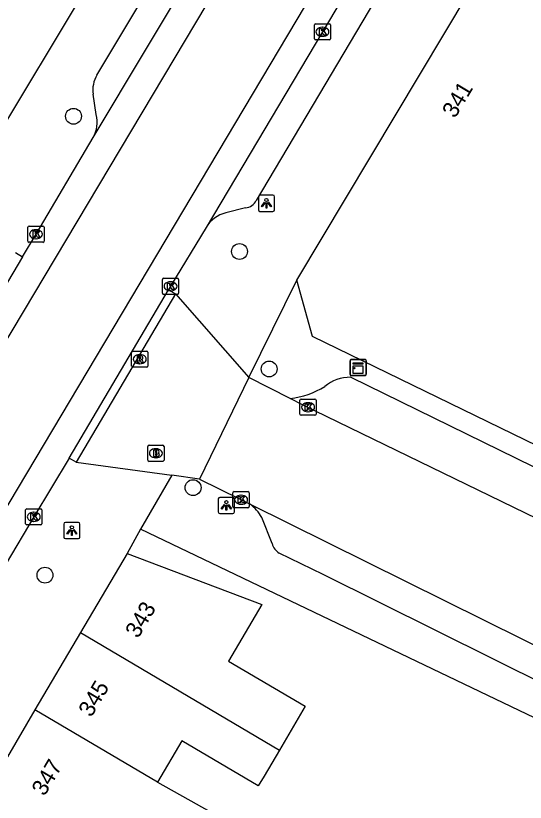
# Model space of a CAD drawing. Extents: x 160557 to 161245, y 385330 to 386505.
# Drawn here: x 160836.93 to 160868.36, y 385761.97 to 385810.51 of the extents above; entities that cross this region are included whole.
import ezdxf

# ---------------------------------------------------------------- set-up
doc = ezdxf.new("R2010")
doc.units = 0
for name, color, linetype in [('IMGEO_Boom', 7, 'Continuous'), ('IMGEO_Brandkraan', 7, 'Continuous'), ('IMGEO_Kast', 7, 'Continuous'), ('IMGEO_Kolk', 7, 'Continuous'), ('IMGEO_Lichtpunt', 7, 'Continuous'), ('IMGEO_Pand', 7, 'Continuous'), ('IMGEO_Pand_nummerreeks', 7, 'Continuous'), ('IMGEO_Rijbaan_lokaal_gesloten', 7, 'Continuous'), ('IMGEO_Rioolput', 7, 'Continuous'), ('IMGEO_Voetpad_open', 7, 'Continuous')]:
    doc.layers.add(name, color=color, linetype=linetype)

msp = doc.modelspace()

# ---------------------------------------------------------------- linework, layer by layer
at = {"layer": 'IMGEO_Boom'}
for centre in [(160840.492, 385804.304), (160850.729, 385795.962), (160852.558, 385788.71), (160847.868, 385781.386), (160838.73, 385775.985)]:
    msp.add_circle(centre, 0.489, dxfattribs=at)
at = {"layer": 'IMGEO_Brandkraan'}
for p, q in [((160845.074, 385783.082), (160845.074, 385783.934)), ((160845.149, 385784.008), (160846.001, 385784.008)), ((160846.075, 385783.934), (160846.075, 385783.082)), ((160845.562, 385783.788), (160845.587, 385783.788)), ((160846.001, 385783.008), (160845.149, 385783.008)), ((160845.585, 385783.228), (160845.56, 385783.228))]:
    msp.add_line(p, q, dxfattribs=at)
for points in [[(160845.074, 385783.082), (160845.074, 385783.934)], [(160845.149, 385784.008), (160846.001, 385784.008)], [(160846.075, 385783.934), (160846.075, 385783.082)], [(160845.422, 385783.708), (160845.422, 385783.308), (160845.635, 385783.308)], [(160845.653, 385783.708), (160845.422, 385783.708)], [(160845.601, 385783.627), (160845.547, 385783.627), (160845.547, 385783.551)], [(160845.547, 385783.551), (160845.6, 385783.551)], [(160845.609, 385783.475), (160845.547, 385783.475), (160845.547, 385783.394)], [(160845.547, 385783.394), (160845.609, 385783.394)], [(160846.001, 385783.008), (160845.149, 385783.008)]]:
    msp.add_lwpolyline(points, dxfattribs=at)
for centre, radius, start, end in [((160845.151, 385783.932), 0.0765, 91.552, 178.448), ((160845.151, 385783.932), 0.0765, 91.552, 178.448), ((160845.999, 385783.932), 0.0765, 1.552, 88.448), ((160845.999, 385783.932), 0.0765, 1.552, 88.448), ((160845.602, 385783.589), 0.0379, 267.8285, 90.9355), ((160845.61, 385783.434), 0.0404, 269.8759, 90.5077), ((160845.657, 385783.563), 0.145, 59.4692, 91.5367), ((160845.682, 385783.61), 0.0922, 285.5137, 58.1501), ((160845.687, 385783.418), 0.105, 301.3115, 78.989), ((160845.151, 385783.084), 0.0765, 181.552, 268.448), ((160845.151, 385783.084), 0.0765, 181.552, 268.448), ((160845.641, 385783.559), 0.251, 268.6676, 293.5347), ((160845.999, 385783.084), 0.0765, 271.552, 358.448), ((160845.999, 385783.084), 0.0765, 271.552, 358.448)]:
    msp.add_arc(centre, radius, start, end, dxfattribs=at)
for centre, major_axis, ratio, start_param, end_param in [((160845.561, 385783.508), (-0.387, 0.002), 0.722429, 4.712389, 7.853982), ((160845.586, 385783.508), (-0.39, 0.002), 0.717154, 1.570796, 4.712389)]:
    msp.add_ellipse(centre, major_axis=major_axis, ratio=ratio, start_param=start_param, end_param=end_param, dxfattribs=at)
at = {"layer": 'IMGEO_Kast'}
for p, q in [((160857.551, 385788.371), (160857.551, 385789.212)), ((160857.551, 385789.212), (160857.551, 385788.371)), ((160857.626, 385789.296), (160858.467, 385789.296)), ((160858.467, 385789.296), (160857.626, 385789.296)), ((160858.551, 385789.221), (160858.551, 385788.38)), ((160858.551, 385788.38), (160858.551, 385789.221)), ((160858.476, 385788.296), (160857.635, 385788.296)), ((160857.635, 385788.296), (160858.476, 385788.296))]:
    msp.add_line(p, q, dxfattribs=at)
for points in [[(160857.746, 385789.086), (160858.346, 385789.086), (160858.346, 385789.001), (160857.746, 385789.001), (160857.746, 385789.086)], [(160857.746, 385788.911), (160858.346, 385788.911), (160858.346, 385788.422), (160857.746, 385788.422), (160857.746, 385788.911)]]:
    msp.add_lwpolyline(points, dxfattribs=at)
msp.add_circle((160857.83, 385788.76), 0.0377, dxfattribs=at)
for centre, start, end in [((160857.629, 385789.218), 92.4484, 184.2845), ((160857.629, 385789.218), 92.4484, 184.2845), ((160858.473, 385789.218), 2.4484, 94.2845), ((160858.473, 385789.218), 2.4484, 94.2845), ((160857.629, 385788.374), 182.4484, 274.2845), ((160857.629, 385788.374), 182.4484, 274.2845), ((160858.473, 385788.374), 272.4484, 4.2845), ((160858.473, 385788.374), 272.4484, 4.2845)]:
    msp.add_arc(centre, 0.0779, start, end, dxfattribs=at)
at = {"layer": 'IMGEO_Kolk'}
for p, q in [((160855.349, 385809.091), (160855.349, 385809.943)), ((160855.424, 385810.017), (160856.276, 385810.017)), ((160855.837, 385809.797), (160855.862, 385809.797)), ((160856.35, 385809.943), (160856.35, 385809.091)), ((160855.86, 385809.237), (160855.835, 385809.237)), ((160856.276, 385809.017), (160855.424, 385809.017)), ((160837.752, 385797.524), (160838.604, 385797.524)), ((160837.677, 385796.598), (160837.677, 385797.45)), ((160838.165, 385797.304), (160838.19, 385797.304)), ((160838.678, 385797.45), (160838.678, 385796.598)), ((160838.604, 385796.524), (160837.752, 385796.524)), ((160838.188, 385796.744), (160838.163, 385796.744)), ((160845.977, 385793.385), (160845.977, 385794.237)), ((160846.052, 385794.311), (160846.904, 385794.311)), ((160846.465, 385794.091), (160846.49, 385794.091)), ((160846.978, 385794.237), (160846.978, 385793.385)), ((160846.904, 385793.311), (160846.052, 385793.311)), ((160846.488, 385793.531), (160846.463, 385793.531)), ((160854.46, 385785.923), (160854.46, 385786.775)), ((160854.535, 385786.849), (160855.387, 385786.849)), ((160855.461, 385786.775), (160855.461, 385785.923)), ((160854.948, 385786.629), (160854.973, 385786.629)), ((160855.387, 385785.849), (160854.535, 385785.849)), ((160854.971, 385786.069), (160854.946, 385786.069)), ((160850.328, 385780.212), (160850.328, 385781.064)), ((160850.403, 385781.138), (160851.255, 385781.138)), ((160851.329, 385781.064), (160851.329, 385780.212)), ((160850.816, 385780.918), (160850.841, 385780.918)), ((160837.539, 385779.156), (160837.539, 385780.008)), ((160837.614, 385780.082), (160838.466, 385780.082)), ((160838.54, 385780.008), (160838.54, 385779.156)), ((160851.255, 385780.138), (160850.403, 385780.138)), ((160850.839, 385780.358), (160850.814, 385780.358)), ((160838.027, 385779.862), (160838.052, 385779.862)), ((160838.466, 385779.082), (160837.614, 385779.082)), ((160838.05, 385779.302), (160838.025, 385779.302))]:
    msp.add_line(p, q, dxfattribs=at)
for points in [[(160855.349, 385809.091), (160855.349, 385809.943)], [(160855.424, 385810.017), (160856.276, 385810.017)], [(160855.67, 385809.717), (160855.793, 385809.717), (160855.793, 385809.566), (160855.923, 385809.717), (160856.087, 385809.717), (160855.941, 385809.566), (160856.094, 385809.317), (160855.942, 385809.317), (160855.857, 385809.481), (160855.793, 385809.414), (160855.793, 385809.317), (160855.67, 385809.317), (160855.67, 385809.717)], [(160856.35, 385809.943), (160856.35, 385809.091)], [(160856.276, 385809.017), (160855.424, 385809.017)], [(160837.752, 385797.524), (160838.604, 385797.524)], [(160837.677, 385796.598), (160837.677, 385797.45)], [(160837.998, 385797.224), (160838.121, 385797.224), (160838.121, 385797.073), (160838.251, 385797.224), (160838.415, 385797.224), (160838.269, 385797.073), (160838.422, 385796.824), (160838.27, 385796.824), (160838.185, 385796.988), (160838.121, 385796.921), (160838.121, 385796.824), (160837.998, 385796.824), (160837.998, 385797.224)], [(160838.678, 385797.45), (160838.678, 385796.598)], [(160838.604, 385796.524), (160837.752, 385796.524)], [(160845.977, 385793.385), (160845.977, 385794.237)], [(160846.052, 385794.311), (160846.904, 385794.311)], [(160846.978, 385794.237), (160846.978, 385793.385)], [(160846.298, 385794.011), (160846.421, 385794.011), (160846.421, 385793.86), (160846.551, 385794.011), (160846.715, 385794.011), (160846.569, 385793.86), (160846.722, 385793.611), (160846.57, 385793.611), (160846.485, 385793.775), (160846.421, 385793.708), (160846.421, 385793.611), (160846.298, 385793.611), (160846.298, 385794.011)], [(160846.904, 385793.311), (160846.052, 385793.311)], [(160854.46, 385785.923), (160854.46, 385786.775)], [(160854.535, 385786.849), (160855.387, 385786.849)], [(160855.461, 385786.775), (160855.461, 385785.923)], [(160854.781, 385786.549), (160854.904, 385786.549), (160854.904, 385786.398), (160855.034, 385786.549), (160855.198, 385786.549), (160855.052, 385786.398), (160855.205, 385786.149), (160855.053, 385786.149), (160854.968, 385786.313), (160854.904, 385786.246), (160854.904, 385786.149), (160854.781, 385786.149), (160854.781, 385786.549)], [(160855.387, 385785.849), (160854.535, 385785.849)], [(160850.328, 385780.212), (160850.328, 385781.064)], [(160850.403, 385781.138), (160851.255, 385781.138)], [(160851.329, 385781.064), (160851.329, 385780.212)], [(160850.649, 385780.838), (160850.772, 385780.838), (160850.772, 385780.687), (160850.902, 385780.838), (160851.066, 385780.838), (160850.92, 385780.687), (160851.073, 385780.438), (160850.921, 385780.438), (160850.836, 385780.602), (160850.772, 385780.535), (160850.772, 385780.438), (160850.649, 385780.438), (160850.649, 385780.838)], [(160837.539, 385779.156), (160837.539, 385780.008)], [(160837.614, 385780.082), (160838.466, 385780.082)], [(160838.54, 385780.008), (160838.54, 385779.156)], [(160851.255, 385780.138), (160850.403, 385780.138)], [(160837.86, 385779.782), (160837.983, 385779.782), (160837.983, 385779.631), (160838.113, 385779.782), (160838.277, 385779.782), (160838.131, 385779.631), (160838.284, 385779.382), (160838.132, 385779.382), (160838.047, 385779.546), (160837.983, 385779.479), (160837.983, 385779.382), (160837.86, 385779.382), (160837.86, 385779.782)], [(160838.466, 385779.082), (160837.614, 385779.082)]]:
    msp.add_lwpolyline(points, dxfattribs=at)
for centre, start, end in [((160855.426, 385809.941), 91.552, 178.448), ((160855.426, 385809.941), 91.552, 178.448), ((160856.274, 385809.941), 1.552, 88.448), ((160856.274, 385809.941), 1.552, 88.448), ((160855.426, 385809.093), 181.552, 268.448), ((160855.426, 385809.093), 181.552, 268.448), ((160856.274, 385809.093), 271.552, 358.448), ((160856.274, 385809.093), 271.552, 358.448), ((160837.754, 385797.448), 91.552, 178.448), ((160837.754, 385797.448), 91.552, 178.448), ((160838.602, 385797.448), 1.552, 88.448), ((160838.602, 385797.448), 1.552, 88.448), ((160837.754, 385796.6), 181.552, 268.448), ((160837.754, 385796.6), 181.552, 268.448), ((160838.602, 385796.6), 271.552, 358.448), ((160838.602, 385796.6), 271.552, 358.448), ((160846.054, 385794.235), 91.552, 178.448), ((160846.054, 385794.235), 91.552, 178.448), ((160846.902, 385794.235), 1.552, 88.448), ((160846.902, 385794.235), 1.552, 88.448), ((160846.054, 385793.387), 181.552, 268.448), ((160846.054, 385793.387), 181.552, 268.448), ((160846.902, 385793.387), 271.552, 358.448), ((160846.902, 385793.387), 271.552, 358.448), ((160854.537, 385786.773), 91.552, 178.448), ((160854.537, 385786.773), 91.552, 178.448), ((160855.385, 385786.773), 1.552, 88.448), ((160855.385, 385786.773), 1.552, 88.448), ((160854.537, 385785.925), 181.552, 268.448), ((160854.537, 385785.925), 181.552, 268.448), ((160855.385, 385785.925), 271.552, 358.448), ((160855.385, 385785.925), 271.552, 358.448), ((160850.405, 385781.062), 91.552, 178.448), ((160850.405, 385781.062), 91.552, 178.448), ((160851.253, 385781.062), 1.552, 88.448), ((160851.253, 385781.062), 1.552, 88.448), ((160837.616, 385780.006), 91.552, 178.448), ((160837.616, 385780.006), 91.552, 178.448), ((160838.464, 385780.006), 1.552, 88.448), ((160838.464, 385780.006), 1.552, 88.448), ((160850.405, 385780.214), 181.552, 268.448), ((160850.405, 385780.214), 181.552, 268.448), ((160851.253, 385780.214), 271.552, 358.448), ((160851.253, 385780.214), 271.552, 358.448), ((160837.616, 385779.158), 181.552, 268.448), ((160837.616, 385779.158), 181.552, 268.448), ((160838.464, 385779.158), 271.552, 358.448), ((160838.464, 385779.158), 271.552, 358.448)]:
    msp.add_arc(centre, 0.0765, start, end, dxfattribs=at)
for centre, major_axis, ratio, start_param, end_param in [((160855.836, 385809.517), (-0.387, 0.002), 0.722429, 4.712389, 7.853982), ((160855.861, 385809.517), (-0.39, 0.002), 0.717154, 1.570796, 4.712389), ((160838.164, 385797.024), (-0.387, 0.002), 0.722429, 4.712389, 7.853982), ((160838.189, 385797.024), (-0.39, 0.002), 0.717154, 1.570796, 4.712389), ((160846.464, 385793.811), (-0.387, 0.002), 0.722429, 4.712389, 7.853982), ((160846.489, 385793.811), (-0.39, 0.002), 0.717154, 1.570796, 4.712389), ((160854.947, 385786.349), (-0.387, 0.002), 0.722429, 4.712389, 7.853982), ((160854.972, 385786.349), (-0.39, 0.002), 0.717154, 1.570796, 4.712389), ((160850.815, 385780.638), (-0.387, 0.002), 0.722429, 4.712389, 7.853982), ((160850.84, 385780.638), (-0.39, 0.002), 0.717154, 1.570796, 4.712389), ((160838.026, 385779.582), (-0.387, 0.002), 0.722429, 4.712389, 7.853982), ((160838.051, 385779.582), (-0.39, 0.002), 0.717154, 1.570796, 4.712389)]:
    msp.add_ellipse(centre, major_axis=major_axis, ratio=ratio, start_param=start_param, end_param=end_param, dxfattribs=at)
at = {"layer": 'IMGEO_Lichtpunt'}
for p, q in [((160852.798, 385799.432), (160851.99, 385799.432)), ((160852.798, 385799.432), (160851.99, 385799.432)), ((160851.896, 385799.337), (160851.896, 385798.53)), ((160851.896, 385799.337), (160851.896, 385798.53)), ((160852.892, 385798.53), (160852.892, 385799.337)), ((160852.892, 385798.53), (160852.892, 385799.337)), ((160851.99, 385798.436), (160852.798, 385798.436)), ((160851.99, 385798.436), (160852.798, 385798.436)), ((160849.423, 385780.691), (160849.423, 385779.884)), ((160849.423, 385780.691), (160849.423, 385779.884)), ((160850.325, 385780.786), (160849.517, 385780.786)), ((160850.325, 385780.786), (160849.517, 385780.786)), ((160850.419, 385779.884), (160850.419, 385780.691)), ((160850.419, 385779.884), (160850.419, 385780.691)), ((160849.517, 385779.79), (160850.325, 385779.79)), ((160849.517, 385779.79), (160850.325, 385779.79)), ((160839.895, 385779.139), (160839.895, 385778.332)), ((160839.895, 385779.139), (160839.895, 385778.332)), ((160840.797, 385779.234), (160839.989, 385779.234)), ((160840.797, 385779.234), (160839.989, 385779.234)), ((160840.891, 385778.332), (160840.891, 385779.139)), ((160840.891, 385778.332), (160840.891, 385779.139)), ((160839.989, 385778.238), (160840.797, 385778.238)), ((160839.989, 385778.238), (160840.797, 385778.238))]:
    msp.add_line(p, q, dxfattribs=at)
for points in [[(160852.27, 385799.001), (160852.309, 385798.973), (160852.121, 385798.711), (160852.083, 385798.738), (160852.27, 385799.001)], [(160852.372, 385798.953), (160852.419, 385798.953), (160852.419, 385798.631), (160852.372, 385798.631), (160852.372, 385798.953)], [(160852.482, 385798.973), (160852.52, 385799), (160852.707, 385798.738), (160852.668, 385798.71), (160852.482, 385798.973)], [(160849.797, 385780.355), (160849.836, 385780.327), (160849.648, 385780.065), (160849.61, 385780.092), (160849.797, 385780.355)], [(160849.899, 385780.307), (160849.946, 385780.307), (160849.946, 385779.985), (160849.899, 385779.985), (160849.899, 385780.307)], [(160850.009, 385780.327), (160850.047, 385780.354), (160850.234, 385780.092), (160850.195, 385780.064), (160850.009, 385780.327)], [(160840.269, 385778.803), (160840.308, 385778.775), (160840.12, 385778.513), (160840.082, 385778.54), (160840.269, 385778.803)], [(160840.371, 385778.755), (160840.418, 385778.755), (160840.418, 385778.433), (160840.371, 385778.433), (160840.371, 385778.755)], [(160840.481, 385778.775), (160840.519, 385778.802), (160840.706, 385778.54), (160840.667, 385778.512), (160840.481, 385778.775)]]:
    msp.add_lwpolyline(points, dxfattribs=at)
for centre in [(160852.395, 385799.135), (160849.922, 385780.489), (160840.394, 385778.937)]:
    msp.add_circle(centre, 0.0994, dxfattribs=at)
for centre, start, end in [((160851.99, 385799.337), 90, 180), ((160851.99, 385799.337), 90, 180), ((160852.798, 385799.337), 0, 90), ((160852.798, 385799.337), 0, 90), ((160851.99, 385798.53), 180, 270), ((160851.99, 385798.53), 180, 270), ((160852.798, 385798.53), 270, 0), ((160852.798, 385798.53), 270, 360), ((160849.517, 385780.691), 90, 180), ((160849.517, 385780.691), 90, 180), ((160850.325, 385780.691), 0, 90), ((160850.325, 385780.691), 0, 90), ((160849.517, 385779.884), 180, 270), ((160849.517, 385779.884), 180, 270), ((160850.325, 385779.884), 270, 0), ((160850.325, 385779.884), 270, 360), ((160839.989, 385779.139), 90, 180), ((160839.989, 385779.139), 90, 180), ((160840.797, 385779.139), 0, 90), ((160840.797, 385779.139), 0, 90), ((160839.989, 385778.332), 180, 270), ((160839.989, 385778.332), 180, 270), ((160840.797, 385778.332), 270, 0), ((160840.797, 385778.332), 270, 360)]:
    msp.add_arc(centre, 0.0946, start, end, dxfattribs=at)
at = {"layer": 'IMGEO_Pand'}
for points in [[(160854.26, 385794.183), (160869.463, 385819.623)], [(160821.577, 385804.345), (160821.993, 385804.095), (160823.943, 385802.922), (160824.166, 385803.292), (160825.188, 385802.664), (160824.972, 385802.304), (160832.568, 385797.734), (160841.881, 385813.208)], [(160879.963, 385778.684), (160855.238, 385790.712), (160854.26, 385794.183)], [(160843.8, 385777.327), (160840.925, 385772.449)], [(160843.8, 385777.327), (160852.108, 385774.17), (160850.053, 385770.681), (160854.784, 385767.895), (160853.19, 385765.189)], [(160840.925, 385772.449), (160838.11, 385767.673)], [(160840.925, 385772.449), (160853.19, 385765.189)], [(160838.11, 385767.673), (160835.218, 385762.766)], [(160845.678, 385763.213), (160838.11, 385767.673)], [(160853.19, 385765.189), (160852.247, 385763.587), (160851.892, 385762.984), (160847.179, 385765.761), (160845.678, 385763.213)], [(160845.678, 385763.213), (160850.446, 385760.529), (160849.001, 385758.074), (160847.502, 385755.529)]]:
    msp.add_lwpolyline(points, dxfattribs=at)
at = {"layer": 'IMGEO_Rijbaan_lokaal_gesloten'}
for points in [[(160841.702, 385802.983), (160848.222, 385813.893), (160857.435, 385829.369), (160866.264, 385844.178), (160866.508, 385844.523)], [(160868.007, 385843.619), (160826.04, 385773.231)], [(160830.591, 385770.513), (160872.512, 385840.903)], [(160874.011, 385840), (160873.793, 385839.628), (160864.955, 385824.786), (160855.849, 385809.517), (160848.677, 385797.449)], [(160837.349, 385795.634), (160838.179, 385797.023), (160841.702, 385802.983)], [(160848.677, 385797.449), (160846.477, 385793.812), (160846.361, 385793.59)], [(160837.349, 385795.634), (160831.171, 385785.249)], [(160840.22, 385783.213), (160846.361, 385793.59)], [(160851.309, 385788.181), (160848.262, 385781.916)], [(160853.863, 385786.885), (160851.309, 385788.181)], [(161009.325, 385718.489), (161000, 385722.257), (160998.269, 385722.956), (160976.503, 385731.943), (160975.085, 385732.523), (160974.522, 385732.753), (160964.46, 385736.867), (160957.768, 385739.604), (160952.621, 385741.708), (160946.89, 385744.043), (160944.463, 385745.032), (160932.269, 385750), (160930.166, 385750.857), (160914.917, 385757.13), (160905.328, 385761.784), (160879.178, 385774.567), (160854.667, 385786.477), (160853.863, 385786.885)], [(160840.22, 385783.213), (160838.04, 385779.583), (160836.337, 385776.709)], [(160848.262, 385781.916), (160850.741, 385780.689), (160851.395, 385780.369)], [(160851.395, 385780.369), (160877.824, 385767.253)]]:
    msp.add_lwpolyline(points, dxfattribs=at)
at = {"layer": 'IMGEO_Rioolput'}
for p, q in [((160844.079, 385788.887), (160844.079, 385789.739)), ((160844.154, 385789.813), (160845.006, 385789.813)), ((160845.08, 385789.739), (160845.08, 385788.887)), ((160844.567, 385789.593), (160844.592, 385789.593)), ((160845.006, 385788.813), (160844.154, 385788.813)), ((160844.59, 385789.033), (160844.565, 385789.033))]:
    msp.add_line(p, q, dxfattribs=at)
for points in [[(160844.079, 385788.887), (160844.079, 385789.739)], [(160844.154, 385789.813), (160845.006, 385789.813)], [(160845.08, 385789.739), (160845.08, 385788.887)], [(160844.668, 385789.511), (160844.416, 385789.513), (160844.416, 385789.113)], [(160844.416, 385789.113), (160844.54, 385789.113), (160844.54, 385789.275), (160844.551, 385789.275)], [(160844.594, 385789.432), (160844.54, 385789.432), (160844.54, 385789.351)], [(160844.54, 385789.351), (160844.592, 385789.351)], [(160844.598, 385789.246), (160844.669, 385789.113), (160844.809, 385789.113), (160844.744, 385789.239)], [(160845.006, 385788.813), (160844.154, 385788.813)]]:
    msp.add_lwpolyline(points, dxfattribs=at)
for centre, radius, start, end in [((160844.156, 385789.737), 0.0765, 91.552, 178.448), ((160844.156, 385789.737), 0.0765, 91.552, 178.448), ((160845.004, 385789.737), 0.0765, 1.552, 88.448), ((160845.004, 385789.737), 0.0765, 1.552, 88.448), ((160844.55, 385789.222), 0.0533, 26.0293, 88.6989), ((160844.576, 385789.54), 0.19, 274.7715, 282.9687), ((160844.6, 385789.336), 0.0964, 77.0061, 93.1865), ((160844.614, 385789.393), 0.0378, 276.6634, 79.6772), ((160844.667, 385789.401), 0.109, 350.3612, 89.416), ((160844.665, 385789.401), 0.112, 277.5842, 350.9817), ((160844.649, 385789.186), 0.108, 29.5134, 73.7905), ((160844.156, 385788.889), 0.0765, 181.552, 268.448), ((160844.156, 385788.889), 0.0765, 181.552, 268.448), ((160845.004, 385788.889), 0.0765, 271.552, 358.448), ((160845.004, 385788.889), 0.0765, 271.552, 358.448)]:
    msp.add_arc(centre, radius, start, end, dxfattribs=at)
for centre, major_axis, ratio, start_param, end_param in [((160844.566, 385789.313), (-0.387, 0.002), 0.722429, 4.712389, 7.853982), ((160844.591, 385789.313), (-0.39, 0.002), 0.717154, 1.570796, 4.712389)]:
    msp.add_ellipse(centre, major_axis=major_axis, ratio=ratio, start_param=start_param, end_param=end_param, dxfattribs=at)
at = {"layer": 'IMGEO_Voetpad_open'}
for points in [[(160866.041, 385823.171), (160851.77, 385799.103)], [(160841.931, 385806.843), (160844.759, 385811.582)], [(160841.897, 385804.411), (160841.702, 385805.658)], [(160851.1, 385798.648), (160849.893, 385798.348)], [(160836.92, 385795.889), (160837.349, 385795.634)], [(160851.309, 385788.181), (160854.26, 385794.183)], [(160846.361, 385793.59), (160846.791, 385793.336)], [(160846.791, 385793.336), (160840.65, 385782.959)], [(160846.791, 385793.336), (160851.309, 385788.181)], [(160857.591, 385788.199), (160874.944, 385779.712), (160874.091, 385777.981)], [(160840.65, 385782.959), (160840.22, 385783.213)], [(160840.65, 385782.959), (160846.553, 385782.15)], [(160846.553, 385782.15), (160844.622, 385778.824)], [(160848.262, 385781.916), (160846.553, 385782.15)], [(160852.748, 385777.93), (160852.102, 385779.544)], [(160844.622, 385778.824), (160843.8, 385777.327)], [(160876.229, 385763.68), (160861.664, 385770.658), (160844.622, 385778.824)], [(160877.365, 385766.451), (160876.877, 385765.599), (160855.885, 385776.031), (160853.177, 385777.339)]]:
    msp.add_lwpolyline(points, dxfattribs=at)
for centre, radius, start, end in [((160843.513, 385805.923), 1.83, 149.8059, 188.319), ((160840.015, 385803.941), 1.94, 330.4186, 14.0296), ((160850.99, 385799.531), 0.89, 277.1069, 331.2543), ((160850.375, 385796.424), 1.983, 104.0629, 148.8888), ((160857.587, 385785.699), 2.5, 89.9007, 129.7553), ((160853.282, 385791.998), 5.146, 276.4812, 301.7261), ((160849.605, 385778.119), 2.875, 29.7036, 51.4876), ((160853.747, 385778.204), 1.036, 195.3324, 236.6185)]:
    msp.add_arc(centre, radius, start, end, dxfattribs=at)

# ---------------------------------------------------------------- texts
at = {"layer": 'IMGEO_Pand_nummerreeks'}
for s, rotation, p in [('341', 59.1374, (160864.028, 385804.134)), ('343', 59.336, (160844.476, 385772.035)), ('345', 59.336, (160841.59, 385767.168)), ('347', 59.336, (160838.704, 385762.301))]:
    msp.add_text(s, height=1, rotation=rotation, dxfattribs=at).set_placement(p)

doc.saveas('drawing.dxf')
